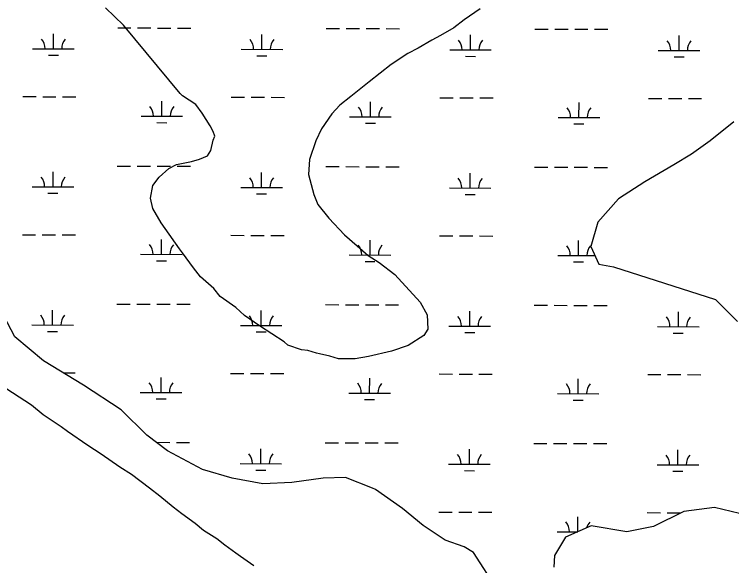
# Model space of a CAD drawing. Extents: x 3161615 to 3199515, y 867541 to 892976.
# Drawn here: x 3171919 to 3173645, y 874852 to 876180 of the extents above; entities that cross this region are included whole.
import ezdxf

# ---------------------------------------------------------------- set-up
doc = ezdxf.new("R2010")
doc.units = 0
for name, color, linetype in [('V-ROAD-CNTR', 7, 'Continuous'), ('V-SITE-VEGE', 7, 'Continuous'), ('V-WETL-SWMP', 7, 'Continuous')]:
    doc.layers.add(name, color=color, linetype=linetype)

msp = doc.modelspace()

# ---------------------------------------------------------------- linework, layer by layer
at = {"layer": 'V-ROAD-CNTR'}
msp.add_spline([(3172574.9, 872991.4), (3172391.3, 873136.4), (3172185.9, 873299.1), (3171983.7, 873455), (3171834.4, 873577.2), (3171683.8, 873697), (3171489.8, 873827.4), (3171191.1, 874027.4), (3170949.2, 874188.8), (3170747.7, 874329.4), (3170544.9, 874457.9), (3170452.4, 874517.4), (3170371.2, 874575.7), (3170275.1, 874638.4), (3170158.1, 874722.3), (3170073, 874793.8), (3169971.2, 874879.6), (3169872.1, 874978.9), (3169730.1, 875110.3), (3169559.7, 875281.6), (3169372, 875459.6), (3169221.3, 875604.5), (3169089, 875738.6), (3168983.6, 875846.6), (3168900.3, 875956.9), (3168809.8, 876073.4), (3168702.9, 876235.1), (3168574.3, 876446.7), (3168384.1, 876773.2)], degree=3, dxfattribs=at)
at = {"layer": 'V-SITE-VEGE'}
for p, q in [((3172181.6, 876154), (3172138, 876196)), ((3173039.5, 876193.5), (3173001.3, 876167)), ((3172317.7, 875989.7), (3172181.6, 876154)), ((3173001.3, 876167), (3172976.5, 876148.1)), ((3172976.5, 876148.1), (3172944.1, 876129.3)), ((3172923.1, 876118), (3172890.7, 876099.1)), ((3172944.1, 876129.3), (3172923.1, 876118)), ((3172865.9, 876085.9), (3172825.8, 876059.5)), ((3172890.7, 876099.1), (3172865.9, 876085.9)), ((3172825.8, 876059.5), (3172772.4, 876017.9)), ((3172772.4, 876017.9), (3172728.4, 875982)), ((3172323.4, 875984), (3172317.7, 875989.7)), ((3172355.6, 875962.9), (3172323.4, 875984)), ((3172728.4, 875982), (3172701.7, 875961.2)), ((3172370.7, 875941.9), (3172355.6, 875962.9)), ((3172701.7, 875961.2), (3172682.6, 875940.4)), ((3172389.6, 875911.4), (3172370.7, 875941.9)), ((3172682.6, 875940.4), (3172657.7, 875904.4)), ((3172397.1, 875898.1), (3172389.6, 875911.4)), ((3172400.9, 875886.6), (3172397.1, 875898.1)), ((3172657.7, 875904.4), (3172644.2, 875875.9)), ((3172391.2, 875852.5), (3172397, 875877.1)), ((3172397, 875877.1), (3172400.9, 875886.6)), ((3172644.2, 875875.9), (3172628.8, 875830.4)), ((3172383.5, 875839.2), (3172391.2, 875852.5)), ((3172309.2, 875818.6), (3172345.4, 875826.1)), ((3172345.4, 875826.1), (3172364.4, 875831.7)), ((3172364.4, 875831.7), (3172383.5, 875839.2)), ((3172628.8, 875830.4), (3172626.7, 875794.2)), ((3172267.2, 875788.4), (3172290.2, 875809.2)), ((3172290.2, 875809.2), (3172309.2, 875818.6)), ((3172626.7, 875794.2), (3172639.8, 875746.6)), ((3172251.9, 875767.6), (3172267.2, 875788.4)), ((3172246.1, 875737.2), (3172251.9, 875767.6)), ((3172251.6, 875712.4), (3172246.1, 875737.2)), ((3172639.8, 875746.6), (3172649.2, 875721.9)), ((3172649.2, 875721.9), (3172675.6, 875689.4)), ((3172272.4, 875678.1), (3172251.6, 875712.4)), ((3172675.6, 875689.4), (3172713.5, 875649.3)), ((3172281.8, 875664.7), (3172272.4, 875678.1)), ((3172315.8, 875615.1), (3172281.8, 875664.7)), ((3172713.5, 875649.3), (3172743.8, 875622.5)), ((3172743.8, 875622.5), (3172770.3, 875599.5)), ((3172323.4, 875605.5), (3172315.8, 875615.1)), ((3172349.8, 875569.3), (3172323.4, 875605.5)), ((3172770.3, 875599.5), (3172796.8, 875582.3)), ((3172796.8, 875582.3), (3172834.7, 875553.6)), ((3172366.8, 875548.3), (3172349.8, 875569.3)), ((3172399, 875519.6), (3172366.8, 875548.3)), ((3172834.7, 875553.6), (3172895.2, 875486.7)), ((3172414.2, 875500.5), (3172399, 875519.6)), ((3172452.1, 875473.7), (3172414.2, 875500.5)), ((3172895.2, 875486.7), (3172912.2, 875456.2)), ((3172472.9, 875454.6), (3172452.1, 875473.7)), ((3172508.9, 875429.7), (3172472.9, 875454.6)), ((3172912.2, 875456.2), (3172913.9, 875422)), ((3172567.7, 875391.3), (3172508.9, 875429.7)), ((3172913.9, 875422), (3172904.4, 875406.8)), ((3172904.4, 875406.8), (3172866.2, 875382.3)), ((3172577.1, 875383.7), (3172567.7, 875391.3)), ((3172609.4, 875372.1), (3172577.1, 875383.7)), ((3172866.2, 875382.3), (3172826.2, 875369.1)), ((3172624.6, 875370.1), (3172609.4, 875372.1)), ((3172645.5, 875364.3), (3172624.6, 875370.1)), ((3172653.1, 875362.4), (3172645.5, 875364.3)), ((3172677.8, 875356.6), (3172653.1, 875362.4)), ((3172826.2, 875369.1), (3172771, 875356.1)), ((3172698.7, 875350.8), (3172677.8, 875356.6)), ((3172738.6, 875350.6), (3172698.7, 875350.8)), ((3172771, 875356.1), (3172738.6, 875350.6)), ((3171884.4, 875288.3), (3171959.8, 875239.7)), ((3171959.8, 875239.7), (3171988, 875216.5)), ((3171988, 875216.5), (3172031.4, 875187.4)), ((3172031.4, 875187.4), (3172046.4, 875175.8)), ((3172046.4, 875175.8), (3172095.4, 875142.8)), ((3172095.4, 875142.8), (3172127.5, 875121.5)), ((3172127.5, 875121.5), (3172172.7, 875090.4)), ((3172172.7, 875090.4), (3172201, 875072.9)), ((3172201, 875072.9), (3172244.3, 875040)), ((3172244.3, 875040), (3172268.8, 875020.7)), ((3172268.8, 875020.7), (3172300.8, 874993.6)), ((3172300.8, 874993.6), (3172321.5, 874978.1)), ((3172321.5, 874978.1), (3172353.5, 874954.9)), ((3172353.5, 874954.9), (3172374.2, 874937.5)), ((3172374.2, 874937.5), (3172406.3, 874918)), ((3172406.3, 874918), (3172425.1, 874902.6)), ((3172425.1, 874902.6), (3172451.5, 874883.2)), ((3172451.5, 874883.2), (3172462.8, 874875.4)), ((3172462.8, 874875.4), (3172494.8, 874852.2))]:
    msp.add_line(p, q, dxfattribs=at)
at = {"layer": 'V-WETL-SWMP'}
for p, q in [((3172167.4, 876147.6), (3172199.4, 876147.5)), ((3172215.4, 876147.5), (3172247.4, 876147.4)), ((3172263.4, 876147.3), (3172295.4, 876147.2)), ((3172311.4, 876147.2), (3172343.4, 876147.1)), ((3172669.3, 876146.2), (3172701.3, 876146.1)), ((3172717.3, 876146.1), (3172749.3, 876146)), ((3172765.3, 876145.9), (3172797.3, 876145.8)), ((3172813.3, 876145.8), (3172845.3, 876145.7)), ((3173171.2, 876144.8), (3173203.2, 876144.7)), ((3173219.2, 876144.7), (3173251.2, 876144.6)), ((3173267.2, 876144.5), (3173299.2, 876144.5)), ((3173315.2, 876144.4), (3173347.2, 876144.3)), ((3172012.7, 876097.3), (3172012.8, 876133.3)), ((3172514.6, 876095.9), (3172514.7, 876131.9)), ((3173016.5, 876094.5), (3173016.6, 876130.5)), ((3173518.4, 876093.1), (3173518.5, 876129.1)), ((3171962.7, 876097.4), (3172062.7, 876097.1)), ((3172464.6, 876096), (3172564.6, 876095.7)), ((3172966.5, 876094.6), (3173066.5, 876094.4)), ((3173468.4, 876093.3), (3173568.4, 876093)), ((3172000.6, 876081.9), (3172024.6, 876081.8)), ((3172502.5, 876080.5), (3172526.5, 876080.4)), ((3173004.4, 876079.1), (3173028.4, 876079)), ((3173506.3, 876077.7), (3173530.3, 876077.6)), ((3171938.9, 875982), (3171970.9, 875982)), ((3171986.9, 875981.9), (3172018.9, 875981.8)), ((3172034.9, 875981.8), (3172066.9, 875981.7)), ((3172440.9, 875980.7), (3172472.9, 875980.6)), ((3172488.9, 875980.5), (3172520.9, 875980.4)), ((3172536.9, 875980.4), (3172568.9, 875980.3)), ((3172942.8, 875979.3), (3172974.8, 875979.2)), ((3172990.8, 875979.1), (3173022.8, 875979)), ((3173038.8, 875979), (3173070.8, 875978.9)), ((3172273.7, 875934.7), (3172273.8, 875970.7)), ((3172775.6, 875933.3), (3172775.7, 875969.3)), ((3173277.5, 875931.9), (3173277.6, 875967.9)), ((3173444.7, 875977.9), (3173476.7, 875977.8)), ((3173492.7, 875977.8), (3173524.7, 875977.7)), ((3173540.7, 875977.6), (3173572.7, 875977.5)), ((3172223.7, 875934.8), (3172323.7, 875934.6)), ((3172725.6, 875933.4), (3172825.6, 875933.2)), ((3173227.5, 875932.1), (3173327.5, 875931.8)), ((3172261.6, 875919.3), (3172285.6, 875919.2)), ((3172763.5, 875917.9), (3172787.5, 875917.8)), ((3173265.4, 875916.5), (3173289.4, 875916.5)), ((3172166.5, 875814.9), (3172198.5, 875814.8)), ((3172214.5, 875814.8), (3172246.5, 875814.7)), ((3172262.5, 875814.6), (3172294.5, 875814.6)), ((3172310.5, 875814.5), (3172342.5, 875814.4)), ((3172668.4, 875813.5), (3172700.4, 875813.4)), ((3172716.4, 875813.4), (3172748.4, 875813.3)), ((3172764.4, 875813.3), (3172796.4, 875813.2)), ((3172812.4, 875813.1), (3172844.4, 875813)), ((3173170.3, 875812.1), (3173202.3, 875812.1)), ((3173218.3, 875812), (3173250.3, 875811.9)), ((3173266.3, 875811.9), (3173298.3, 875811.8)), ((3173314.3, 875811.7), (3173346.3, 875811.7)), ((3172011.8, 875764.6), (3172011.9, 875800.6)), ((3172513.7, 875763.2), (3172513.8, 875799.2)), ((3173015.6, 875761.8), (3173015.7, 875797.8)), ((3171961.8, 875764.7), (3172061.8, 875764.5)), ((3172463.7, 875763.4), (3172563.7, 875763.1)), ((3172965.6, 875762), (3173065.6, 875761.7)), ((3171999.7, 875749.2), (3172023.7, 875749.1)), ((3172501.6, 875747.8), (3172525.6, 875747.7)), ((3173003.5, 875746.4), (3173027.5, 875746.4)), ((3171938, 875649.4), (3171970, 875649.3)), ((3171986, 875649.2), (3172018, 875649.1)), ((3172034, 875649.1), (3172066, 875649)), ((3172272.7, 875602), (3172272.8, 875638)), ((3172439.9, 875648), (3172471.9, 875647.9)), ((3172487.9, 875647.9), (3172519.9, 875647.8)), ((3172535.9, 875647.7), (3172567.9, 875647.6)), ((3172774.6, 875600.6), (3172774.7, 875636.6)), ((3172941.8, 875646.6), (3172973.8, 875646.5)), ((3172989.8, 875646.5), (3173021.8, 875646.4)), ((3173037.8, 875646.3), (3173069.8, 875646.2)), ((3173276.6, 875599.2), (3173276.7, 875635.2)), ((3172222.7, 875602.2), (3172322.7, 875601.9)), ((3172724.6, 875600.8), (3172824.6, 875600.5)), ((3173226.6, 875599.4), (3173315.8, 875599.1)), ((3172260.7, 875586.6), (3172284.7, 875586.6)), ((3172762.6, 875585.2), (3172786.6, 875585.2)), ((3173264.5, 875583.8), (3173288.5, 875583.8)), ((3172165.6, 875482.2), (3172197.6, 875482.2)), ((3172213.6, 875482.1), (3172245.6, 875482)), ((3172261.6, 875482), (3172293.6, 875481.9)), ((3172309.6, 875481.8), (3172341.6, 875481.8)), ((3172667.5, 875480.9), (3172699.5, 875480.8)), ((3172715.5, 875480.7), (3172747.5, 875480.6)), ((3172763.5, 875480.6), (3172795.5, 875480.5)), ((3172811.5, 875480.5), (3172843.5, 875480.4)), ((3173169.4, 875479.5), (3173201.4, 875479.4)), ((3173217.4, 875479.3), (3173249.4, 875479.2)), ((3173265.4, 875479.2), (3173297.4, 875479.1)), ((3173313.4, 875479.1), (3173345.4, 875479)), ((3172010.8, 875431.9), (3172010.9, 875467.9)), ((3172512.7, 875430.5), (3172512.8, 875466.5)), ((3173014.6, 875429.2), (3173014.7, 875465.2)), ((3173516.6, 875427.8), (3173516.7, 875463.8)), ((3171960.8, 875432.1), (3172060.8, 875431.8)), ((3172462.7, 875430.7), (3172562.7, 875430.4)), ((3172964.6, 875429.3), (3173064.6, 875429)), ((3173466.6, 875427.9), (3173566.6, 875427.6)), ((3171998.8, 875416.5), (3172022.8, 875416.5)), ((3172500.7, 875415.1), (3172524.7, 875415.1)), ((3173002.6, 875413.8), (3173026.6, 875413.7)), ((3173504.5, 875412.4), (3173528.5, 875412.3)), ((3172037.2, 875316.4), (3172065.1, 875316.3)), ((3172439, 875315.3), (3172471, 875315.2)), ((3172487, 875315.2), (3172519, 875315.1)), ((3172535, 875315), (3172567, 875315)), ((3172940.9, 875313.9), (3172972.9, 875313.8)), ((3172988.9, 875313.8), (3173020.9, 875313.7)), ((3173036.9, 875313.7), (3173068.9, 875313.6)), ((3173442.8, 875312.5), (3173474.8, 875312.4)), ((3173490.8, 875312.4), (3173522.8, 875312.3)), ((3173538.8, 875312.3), (3173570.8, 875312.2)), ((3172271.8, 875269.3), (3172271.9, 875305.3)), ((3172773.7, 875268), (3172773.8, 875304)), ((3173275.6, 875266.6), (3173275.7, 875302.6)), ((3172221.8, 875269.5), (3172321.8, 875269.2)), ((3172259.8, 875253.9), (3172283.8, 875253.9)), ((3172723.7, 875268.1), (3172823.7, 875267.8)), ((3173225.6, 875266.7), (3173325.6, 875266.4)), ((3172761.7, 875252.6), (3172785.7, 875252.5)), ((3173263.6, 875251.2), (3173287.6, 875251.1)), ((3172260.6, 875149.3), (3172292.6, 875149.2)), ((3172308.6, 875149.2), (3172340.6, 875149.1)), ((3172511.8, 875097.9), (3172511.9, 875133.9)), ((3172666.6, 875148.2), (3172698.6, 875148.1)), ((3172714.6, 875148), (3172746.6, 875148)), ((3172762.6, 875147.9), (3172794.6, 875147.8)), ((3172810.6, 875147.8), (3172842.6, 875147.7)), ((3173168.5, 875146.8), (3173200.5, 875146.7)), ((3173216.5, 875146.7), (3173248.5, 875146.6)), ((3173264.5, 875146.5), (3173296.5, 875146.4)), ((3173312.5, 875146.4), (3173344.5, 875146.3)), ((3173013.7, 875096.5), (3173013.8, 875132.5)), ((3173515.6, 875095.1), (3173515.7, 875131.1)), ((3172461.8, 875098), (3172561.8, 875097.7)), ((3172499.8, 875082.5), (3172523.8, 875082.4)), ((3172963.7, 875096.6), (3173063.7, 875096.3)), ((3173001.7, 875081.1), (3173025.7, 875081)), ((3173465.6, 875095.2), (3173565.6, 875095)), ((3173503.6, 875079.7), (3173527.6, 875079.6)), ((3172940, 874981.2), (3172972, 874981.2)), ((3172988, 874981.1), (3173020, 874981)), ((3173036, 874981), (3173068, 874980.9)), ((3173441.9, 874979.9), (3173473.9, 874979.8)), ((3173489.9, 874979.7), (3173521.9, 874979.6)), ((3173274.7, 874933.9), (3173274.8, 874969.9)), ((3173224.7, 874934), (3173274.7, 874933.9))]:
    msp.add_line(p, q, dxfattribs=at)
for points in [[(3173650.4, 875921.2), (3173593.1, 875875.9), (3173548.5, 875843.1), (3173505.5, 875817.7), (3173436, 875777.1), (3173372.9, 875735.7), (3173323, 875679.7), (3173305.8, 875621.2), (3173325.3, 875578.2), (3173360.6, 875571.7), (3173605.7, 875493.1), (3173658.6, 875440.1)], [(3173080.6, 874795.3), (3173023.8, 874884.1), (3173001.5, 874897.6), (3172955.1, 874913.9), (3172902.6, 874949), (3172852.7, 874989.5), (3172787.7, 875035.4), (3172780.5, 875039), (3172715.4, 875064.3), (3172661.8, 875062.8), (3172586.6, 875052.4), (3172516.9, 875049.1), (3172442.8, 875062.9), (3172371.4, 875083.8), (3172287.6, 875128.9), (3172237.7, 875166.6), (3172175.4, 875227.7), (3172085.4, 875287.1), (3171989.1, 875345.7), (3171919.7, 875403.2), (3171865.7, 875506.3)], [(3173703.5, 874968.5), (3173603.5, 874992.2), (3173530.2, 874982.7), (3173456.7, 874946.4), (3173392.3, 874933.3)], [(3173392.3, 874933.3), (3173306.6, 874948), (3173244.8, 874920.6), (3173218.6, 874876.9), (3173216.7, 874848.3)]]:
    msp.add_lwpolyline(points, dxfattribs=at)
for centre, start, end in [((3171957.4, 876097.9), 359.0699, 40.6135), ((3172067.9, 876097.6), 139.0699, 180.6135), ((3172459.3, 876096.5), 359.0699, 40.6135), ((3172569.8, 876096.2), 139.0699, 180.6135), ((3172961.2, 876095.1), 359.0699, 40.6135), ((3173071.7, 876094.8), 139.0699, 180.6135), ((3173463.2, 876093.7), 359.0699, 40.6135), ((3173573.6, 876093.4), 139.0699, 180.6135), ((3172218.4, 875935.3), 359.0699, 40.6135), ((3172328.9, 875935), 139.0699, 180.6135), ((3172720.3, 875933.9), 359.0699, 40.6135), ((3172830.8, 875933.6), 139.0699, 180.6135), ((3173222.2, 875932.5), 359.0699, 40.6135), ((3173332.7, 875932.2), 139.0699, 180.6135), ((3171956.5, 875765.2), 359.0699, 40.6135), ((3172067, 875764.9), 139.0699, 180.6135), ((3172458.4, 875763.8), 359.0699, 40.6135), ((3172568.9, 875763.5), 139.0699, 180.6135), ((3172960.3, 875762.5), 359.0699, 40.6135), ((3173070.8, 875762.1), 139.0699, 180.6135), ((3172217.5, 875602.6), 359.0699, 40.6135), ((3172328, 875602.3), 139.0699, 180.6135), ((3172719.4, 875601.3), 359.0699, 40.6135), ((3172829.9, 875601), 139.0699, 180.6135), ((3173221.3, 875599.9), 359.0699, 40.6135), ((3173331.8, 875599.6), 139.0699, 180.6135), ((3171955.6, 875432.6), 359.0699, 40.6135), ((3172066.1, 875432.2), 139.0699, 180.6135), ((3172457.5, 875431.2), 359.0699, 40.6135), ((3172568, 875430.9), 139.0699, 180.6135), ((3172959.4, 875429.8), 359.0699, 40.6135), ((3173069.9, 875429.5), 139.0699, 180.6135), ((3173461.3, 875428.4), 359.0699, 40.6135), ((3173571.8, 875428.1), 139.0699, 180.6135), ((3172216.6, 875270), 359.0699, 40.6135), ((3172327.1, 875269.7), 139.0699, 180.6135), ((3172718.5, 875268.6), 359.0699, 40.6135), ((3172829, 875268.3), 139.0699, 180.6135), ((3173220.4, 875267.2), 359.0699, 40.6135), ((3173330.9, 875266.9), 139.0699, 180.6135), ((3172456.6, 875098.5), 359.0699, 40.6135), ((3172567.1, 875098.2), 139.0699, 180.6135), ((3172958.5, 875097.1), 359.0699, 40.6135), ((3173069, 875096.8), 139.0699, 180.6135), ((3173460.4, 875095.7), 359.0699, 40.6135), ((3173570.9, 875095.4), 139.0699, 180.6135), ((3173219.5, 874934.5), 359.0699, 40.6135), ((3173330, 874934.2), 139.0699, 165.0773)]:
    msp.add_arc(centre, 35.2, start, end, dxfattribs=at)

doc.saveas('drawing.dxf')
